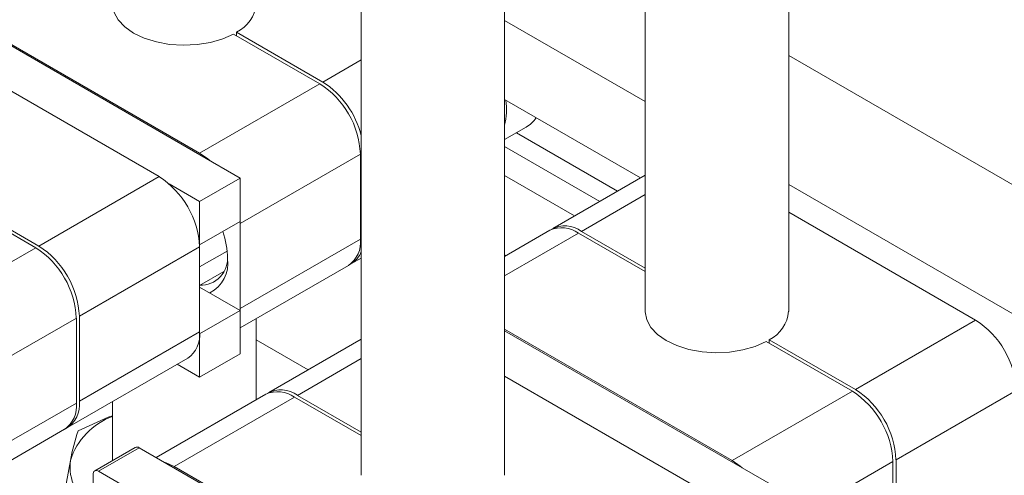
# Model space of a CAD drawing. Header units: millimetres. Extents: x 450 to 25135, y 150 to 17673.
# Tile 294 of 463: x 17365 to 17503, y 10861 to 10925. Entities that reach past the tile are written whole.
import ezdxf

# ---------------------------------------------------------------- set-up
doc = ezdxf.new("R2010")
doc.units = ezdxf.units.MM
doc.linetypes.add('SLD-Centrada-doble', pattern=[12.7, 6.35, -1.27, 1.27, -1.27, 1.27, -1.27])
doc.linetypes.add('SLD-Continua', pattern=[0])
doc.layers.add('COTAS', color=1, linetype='SLD-Continua')
doc.layers.add('OCULTA', color=8, linetype='SLD-Continua')

msp = doc.modelspace()

# ---------------------------------------------------------------- linework, layer by layer
at = {"color": 7, "linetype": 'SLD-Continua', "lineweight": 18, "ltscale": 30}
for p, q in [((17452.59, 11890.12), (17452.59, 10883.9)), ((17472.59, 10883.9), (17472.59, 11882.22)), ((17432.99, 10861.05), (17432.99, 11878.81)), ((17412.99, 11877.63), (17412.99, 10861.05)), ((17398.34, 10871.57), (17398.34, 10882.88)), ((17378.34, 10871.33), (17378.34, 10863.12))]:
    msp.add_line(p, q, dxfattribs=at)
at = {"layer": 'COTAS', "linetype": 'SLD-Continua', "lineweight": 18, "ltscale": 30}
for p, q in [((17390.46, 10905.94), (17358.74, 10924.25)), ((17396.12, 10902.47), (17358.74, 10924.04)), ((17452.59, 10913.14), (17432.99, 10924.45)), ((17407.22, 10915.61), (17395.2, 10922.55)), ((17395.62, 10922.8), (17395.62, 10922.31)), ((17395.62, 10922.8), (17407.64, 10915.86)), ((17578.2, 10858.6), (17472.59, 10919.56)), ((17384.81, 10902.68), (17358.74, 10917.72)), ((17451.93, 10902.5), (17432.99, 10913.43)), ((17432.99, 10907.85), (17435.99, 10909.58)), ((17448.74, 10900.66), (17434.63, 10908.8)), ((17412.88, 10893.97), (17412.88, 10905.82)), ((17446.27, 10899.23), (17432.99, 10906.89)), ((17390.46, 10899.21), (17396.12, 10902.47)), ((17396.12, 10896.43), (17396.12, 10902.47)), ((17442.74, 10897.19), (17432.99, 10902.81)), ((17452.59, 10902.87), (17439.71, 10895.44)), ((17386.21, 10901.66), (17390.46, 10899.21)), ((17578.2, 10840.65), (17472.59, 10901.6)), ((17367.62, 10892.76), (17355.6, 10899.7)), ((17356.02, 10899.94), (17368.05, 10893)), ((17390.46, 10899.21), (17390.46, 10893.16)), ((17498.65, 10882.68), (17472.59, 10897.72)), ((17390.46, 10893.16), (17396.12, 10896.43)), ((17396.11, 10896.43), (17396.12, 10896.14)), ((17396.12, 10884.3), (17396.12, 10896.14)), ((17439.28, 10895.2), (17432.99, 10891.56)), ((17443.71, 10895.05), (17452.59, 10889.92)), ((17452.59, 10889.43), (17443.28, 10894.8)), ((17390.46, 10893.16), (17390.46, 10893.17)), ((17390.46, 10892.88), (17390.46, 10881.04)), ((17390.46, 10890.09), (17394.29, 10892.3)), ((17411.64, 10890.56), (17412.99, 10891.33)), ((17433.18, 10891.68), (17432.99, 10891.79)), ((17390.46, 10887.5), (17393.83, 10889.44)), ((17396.12, 10881.6), (17411.22, 10890.31)), ((17396.12, 10884.02), (17390.46, 10887.28)), ((17390.46, 10880.75), (17396.12, 10884.02)), ((17396.12, 10884.3), (17396.11, 10884.02)), ((17396.12, 10877.97), (17396.12, 10884.02)), ((17373.28, 10871.12), (17373.28, 10882.96)), ((17373.7, 10883.21), (17373.7, 10871.37)), ((17464.71, 10863.09), (17432.99, 10881.4)), ((17470.36, 10859.62), (17432.99, 10881.19)), ((17390.46, 10880.75), (17390.46, 10880.75)), ((17390.46, 10880.75), (17390.46, 10874.71)), ((17412.99, 10880.02), (17400.11, 10872.59)), ((17469.87, 10879.95), (17469.87, 10879.46)), ((17469.87, 10879.95), (17481.89, 10873.01)), ((17481.47, 10872.76), (17469.44, 10879.7)), ((17372.05, 10867.7), (17388.8, 10877.37)), ((17390.46, 10874.71), (17396.12, 10877.97)), ((17390.46, 10874.71), (17387.32, 10876.52)), ((17459.05, 10859.83), (17432.99, 10874.87)), ((17399.69, 10872.34), (17384.41, 10863.52)), ((17412.99, 10866.58), (17403.68, 10871.95)), ((17404.11, 10872.19), (17412.99, 10867.07)), ((17356.52, 10858.74), (17371.62, 10867.46)), ((17381.5, 10864.94), (17375.84, 10861.68)), ((17429.99, 10837.22), (17382.05, 10864.89)), ((17425.11, 10840.24), (17386.93, 10862.27)), ((17487.12, 10851.12), (17487.12, 10862.96)), ((17487.55, 10863.21), (17487.55, 10851.37)), ((17375.61, 10861.17), (17375.61, 10849.75)), ((17424.33, 10833.95), (17376.39, 10861.62))]:
    msp.add_line(p, q, dxfattribs=at)
at = {"layer": 'COTAS', "linetype": 'SLD-Centrada-doble', "lineweight": 18, "ltscale": 30}
for p, q in [((17412.99, 10918.94), (17407.64, 10915.86)), ((17390.46, 10905.94), (17407.22, 10915.61)), ((17396.12, 10896.14), (17412.88, 10905.82)), ((17384.81, 10902.68), (17368.05, 10893)), ((17452.59, 10900.17), (17443.71, 10895.05)), ((17396.12, 10884.3), (17412.88, 10893.97)), ((17432.99, 10888.86), (17443.28, 10894.8)), ((17350.86, 10883.09), (17367.62, 10892.76)), ((17390.46, 10892.88), (17373.7, 10883.21)), ((17356.52, 10873.29), (17373.28, 10882.96)), ((17498.65, 10882.68), (17481.89, 10873.01)), ((17390.46, 10881.04), (17373.7, 10871.37)), ((17412.99, 10877.32), (17404.11, 10872.19)), ((17504.31, 10872.88), (17487.55, 10863.21)), ((17386.93, 10862.27), (17403.68, 10871.95)), ((17464.71, 10863.09), (17481.47, 10872.76)), ((17356.52, 10861.45), (17373.28, 10871.12)), ((17376.39, 10861.62), (17382.05, 10864.89)), ((17470.36, 10853.29), (17487.12, 10862.96))]:
    msp.add_line(p, q, dxfattribs=at)
at = {"layer": 'COTAS', "linetype": 'SLD-Continua', "lineweight": 18, "ltscale": 30, "flags": 128}
for points in [[(17395.2, 10922.55), (17393.68, 10921.87), (17391.96, 10921.37), (17390.11, 10921.07), (17388.19, 10920.98), (17386.28, 10921.11), (17384.44, 10921.44), (17382.75, 10921.97), (17381.27, 10922.67), (17380.05, 10923.53), (17379.13, 10924.51), (17378.56, 10925.57), (17378.34, 10926.67), (17378.34, 10926.75)], [(17390.46, 10905.94), (17391.57, 10905.18), (17391.87, 10904.93)], [(17469.44, 10879.7), (17467.92, 10879.02), (17466.2, 10878.52), (17464.35, 10878.22), (17462.44, 10878.13), (17460.53, 10878.26), (17458.69, 10878.59), (17457, 10879.12), (17455.52, 10879.82), (17454.29, 10880.68), (17453.38, 10881.66), (17452.8, 10882.71), (17452.59, 10883.82), (17452.59, 10883.9)], [(17373.54, 10867.25), (17377.7, 10869.13), (17378.34, 10869.33)], [(17371.36, 10856.66), (17371.9, 10860.1), (17372.45, 10863.13)], [(17385.52, 10862.88), (17385.82, 10862.79), (17386.93, 10862.27)], [(17464.71, 10863.09), (17465.81, 10862.33), (17466.11, 10862.08)]]:
    msp.add_lwpolyline(points, dxfattribs=at)
at = {"layer": 'COTAS', "linetype": 'SLD-Continua', "lineweight": 18, "ltscale": 900}
for centre, radius, start, end in [((17393.47, 10927.19), 4.89, 296.1196, 354.8691), ((17400.6, 10905.26), 12.29, 2.6023, 57.3977), ((17400.77, 10905.29), 12.61, 14.1823, 56.938), ((17423.11, 10912.11), 10.14, 347.0121, 6.8868), ((17433.8, 10913.3), 4.32, 300.5193, 326.1552), ((17378.18, 10892.32), 12.29, 2.6023, 57.3977), ((17381.56, 10891.01), 12.79, 1.0644, 18.3556), ((17440.94, 10891.53), 4.02, 54.3909, 114.3073), ((17441.4, 10891.95), 3.86, 53.3147, 119.5144), ((17408.96, 10893.54), 3.95, 305.0092, 6.2982), ((17361, 10882.4), 12.29, 2.6023, 57.3977), ((17361.42, 10882.65), 12.29, 2.6023, 57.3977), ((17410.05, 10893.2), 3.08, 296.4148, 342.1255), ((17390.59, 10891.3), 3.77, 268.057, 5.5864), ((17389.74, 10890.6), 4.66, 297.3324, 7.8896), ((17467.71, 10884.34), 4.89, 296.1196, 354.8691), ((17492.03, 10872.32), 12.29, 2.6023, 57.3977), ((17386.54, 10880.6), 3.95, 305.0092, 6.2982), ((17401.8, 10869.1), 3.86, 53.3147, 119.5144), ((17475.27, 10862.65), 12.29, 2.6023, 57.3977), ((17401.34, 10868.68), 4.02, 54.3909, 114.3073), ((17474.84, 10862.41), 12.29, 2.6023, 57.3977), ((17369.36, 10870.69), 3.95, 305.0092, 6.2982), ((17369.98, 10870.86), 3.76, 299.482, 7.6956), ((17381.63, 10860.19), 9.64, 109.9601, 162.2451), ((17406.35, 10856.38), 34.57, 161.6723, 168.7523), ((17381.73, 10864.44), 0.553, 54.3909, 114.3073), ((17379.26, 10862.25), 6.86, 172.6967, 237.9109), ((17376.09, 10861.25), 0.48, 50.815, 189.2203)]:
    msp.add_arc(centre, radius, start, end, dxfattribs=at)
at = {"layer": 'OCULTA', "linetype": 'SLD-Continua', "lineweight": 18, "ltscale": 30}
msp.add_line((17398.34, 10879.93), (17405.58, 10875.75), dxfattribs=at)
msp.add_line((17398.34, 10879.93), (17405.58, 10875.75), dxfattribs=at)
msp.add_line((17398.34, 10879.93), (17405.58, 10875.75), dxfattribs=at)
msp.add_line((17398.34, 10879.93), (17405.58, 10875.75), dxfattribs=at)
msp.add_line((17398.34, 10879.93), (17405.58, 10875.75), dxfattribs=at)

doc.saveas('drawing.dxf')
